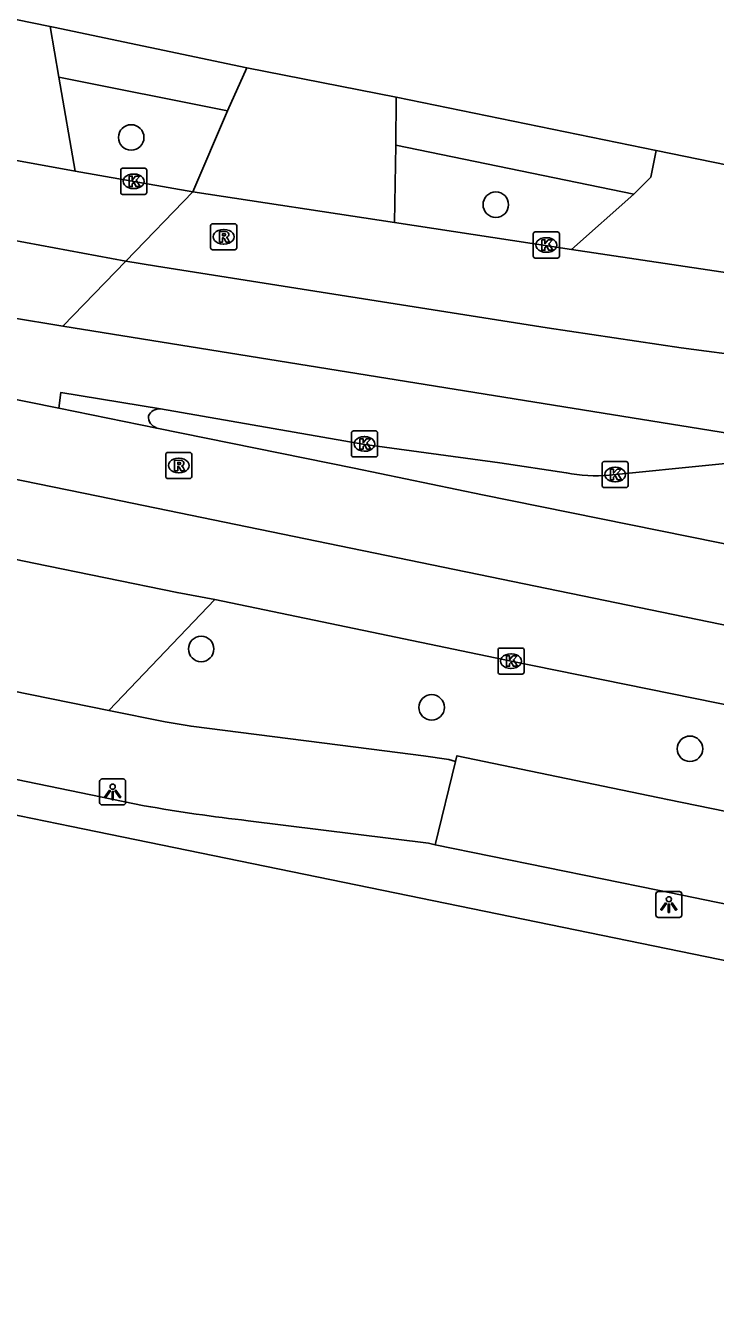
# Model space of a CAD drawing. Extents: x 157692 to 159670, y 381454 to 383289.
# Drawn here: x 158339.66 to 158366.17, y 382112.71 to 382161.58 of the extents above; entities that cross this region are included whole.
import ezdxf

# ---------------------------------------------------------------- set-up
doc = ezdxf.new("R2010")
doc.units = 0
for name, color, linetype in [('IMGEO_Boom', 7, 'Continuous'), ('IMGEO_Fietspad_gesloten', 7, 'Continuous'), ('IMGEO_Fietspad_open', 7, 'Continuous'), ('IMGEO_Kolk', 7, 'Continuous'), ('IMGEO_Lichtpunt', 7, 'Continuous'), ('IMGEO_Rijbaan_lokaal_open', 7, 'Continuous'), ('IMGEO_Rijbaan_regionaal_gesloten', 7, 'Continuous'), ('IMGEO_Rijbaan_regionaal_open', 7, 'Continuous'), ('IMGEO_Rioolput', 7, 'Continuous'), ('IMGEO_Voetpad_open', 7, 'Continuous')]:
    doc.layers.add(name, color=color, linetype=linetype)

msp = doc.modelspace()

# ---------------------------------------------------------------- linework, layer by layer
at = {"layer": 'IMGEO_Boom'}
for centre in [(158343.726, 382157.278), (158357.728, 382154.698), (158346.414, 382137.643), (158355.264, 382135.401), (158365.186, 382133.812)]:
    msp.add_circle(centre, 0.489, dxfattribs=at)
at = {"layer": 'IMGEO_Fietspad_gesloten'}
for points in [[(158356.182, 382133.329), (158356.236, 382133.545), (158364.316, 382131.865), (158411.39, 382122.244), (158411.877, 382122.143), (158412.089, 382122.099)], [(158355.402, 382130.125), (158356.182, 382133.329)], [(158413.639, 382118.174), (158363.947, 382128.382), (158355.402, 382130.125)]]:
    msp.add_lwpolyline(points, dxfattribs=at)
at = {"layer": 'IMGEO_Fietspad_open'}
for points in [[(158342.861, 382135.288), (158345.026, 382134.852), (158346.023, 382134.679), (158352.956, 382133.799), (158354.958, 382133.543), (158355.92, 382133.406), (158356.182, 382133.329)], [(158344.227, 382131.625), (158334.41, 382133.65), (158332.452, 382134.046)], [(158355.402, 382130.125), (158355.15, 382130.186), (158348.218, 382131.053)]]:
    msp.add_lwpolyline(points, dxfattribs=at)
msp.add_arc((158355.548, 382196.402), 65.759, 260.08705, 263.60049, dxfattribs=at)
at = {"layer": 'IMGEO_Kolk'}
for p, q in [((158343.322, 382155.168), (158343.322, 382156.02)), ((158343.397, 382156.094), (158344.249, 382156.094)), ((158344.323, 382156.02), (158344.323, 382155.168)), ((158343.81, 382155.874), (158343.835, 382155.874)), ((158344.249, 382155.094), (158343.397, 382155.094)), ((158343.833, 382155.314), (158343.808, 382155.314)), ((158359.169, 382152.724), (158359.169, 382153.576)), ((158359.244, 382153.65), (158360.096, 382153.65)), ((158360.17, 382153.576), (158360.17, 382152.724)), ((158359.657, 382153.43), (158359.682, 382153.43)), ((158360.096, 382152.65), (158359.244, 382152.65)), ((158359.68, 382152.87), (158359.655, 382152.87)), ((158352.186, 382145.087), (158352.186, 382145.939)), ((158352.261, 382146.013), (158353.113, 382146.013)), ((158352.674, 382145.793), (158352.699, 382145.793)), ((158353.187, 382145.939), (158353.187, 382145.087)), ((158352.697, 382145.233), (158352.672, 382145.233)), ((158353.113, 382145.013), (158352.261, 382145.013)), ((158361.81, 382143.913), (158361.81, 382144.765)), ((158361.885, 382144.839), (158362.737, 382144.839)), ((158362.811, 382144.765), (158362.811, 382143.913)), ((158362.298, 382144.619), (158362.323, 382144.619)), ((158362.737, 382143.839), (158361.885, 382143.839)), ((158362.321, 382144.059), (158362.296, 382144.059)), ((158357.813, 382136.753), (158357.813, 382137.605)), ((158357.888, 382137.679), (158358.74, 382137.679)), ((158358.301, 382137.459), (158358.326, 382137.459)), ((158358.814, 382137.605), (158358.814, 382136.753)), ((158358.324, 382136.899), (158358.299, 382136.899)), ((158358.74, 382136.679), (158357.888, 382136.679))]:
    msp.add_line(p, q, dxfattribs=at)
for points in [[(158343.322, 382155.168), (158343.322, 382156.02)], [(158343.397, 382156.094), (158344.249, 382156.094)], [(158344.323, 382156.02), (158344.323, 382155.168)], [(158343.643, 382155.794), (158343.766, 382155.794), (158343.766, 382155.643), (158343.896, 382155.794), (158344.06, 382155.794), (158343.914, 382155.643), (158344.067, 382155.394), (158343.915, 382155.394), (158343.83, 382155.558), (158343.766, 382155.491), (158343.766, 382155.394), (158343.643, 382155.394), (158343.643, 382155.794)], [(158344.249, 382155.094), (158343.397, 382155.094)], [(158359.169, 382152.724), (158359.169, 382153.576)], [(158359.244, 382153.65), (158360.096, 382153.65)], [(158360.17, 382153.576), (158360.17, 382152.724)], [(158359.49, 382153.35), (158359.613, 382153.35), (158359.613, 382153.199), (158359.743, 382153.35), (158359.907, 382153.35), (158359.761, 382153.199), (158359.914, 382152.95), (158359.762, 382152.95), (158359.677, 382153.114), (158359.613, 382153.047), (158359.613, 382152.95), (158359.49, 382152.95), (158359.49, 382153.35)], [(158360.096, 382152.65), (158359.244, 382152.65)], [(158352.186, 382145.087), (158352.186, 382145.939)], [(158352.261, 382146.013), (158353.113, 382146.013)], [(158352.507, 382145.713), (158352.63, 382145.713), (158352.63, 382145.562), (158352.76, 382145.713), (158352.924, 382145.713), (158352.778, 382145.562), (158352.931, 382145.313), (158352.779, 382145.313), (158352.694, 382145.477), (158352.63, 382145.41), (158352.63, 382145.313), (158352.507, 382145.313), (158352.507, 382145.713)], [(158353.187, 382145.939), (158353.187, 382145.087)], [(158353.113, 382145.013), (158352.261, 382145.013)], [(158361.81, 382143.913), (158361.81, 382144.765)], [(158361.885, 382144.839), (158362.737, 382144.839)], [(158362.811, 382144.765), (158362.811, 382143.913)], [(158362.131, 382144.539), (158362.254, 382144.539), (158362.254, 382144.388), (158362.384, 382144.539), (158362.548, 382144.539), (158362.402, 382144.388), (158362.555, 382144.139), (158362.403, 382144.139), (158362.318, 382144.303), (158362.254, 382144.236), (158362.254, 382144.139), (158362.131, 382144.139), (158362.131, 382144.539)], [(158362.737, 382143.839), (158361.885, 382143.839)], [(158357.813, 382136.753), (158357.813, 382137.605)], [(158357.888, 382137.679), (158358.74, 382137.679)], [(158358.134, 382137.379), (158358.257, 382137.379), (158358.257, 382137.228), (158358.387, 382137.379), (158358.551, 382137.379), (158358.405, 382137.228), (158358.558, 382136.979), (158358.406, 382136.979), (158358.321, 382137.143), (158358.257, 382137.076), (158358.257, 382136.979), (158358.134, 382136.979), (158358.134, 382137.379)], [(158358.814, 382137.605), (158358.814, 382136.753)], [(158358.74, 382136.679), (158357.888, 382136.679)]]:
    msp.add_lwpolyline(points, dxfattribs=at)
for centre, start, end in [((158343.399, 382156.018), 91.552, 178.448), ((158343.399, 382156.018), 91.552, 178.448), ((158344.247, 382156.018), 1.552, 88.448), ((158344.247, 382156.018), 1.552, 88.448), ((158343.399, 382155.17), 181.552, 268.448), ((158343.399, 382155.17), 181.552, 268.448), ((158344.247, 382155.17), 271.552, 358.448), ((158344.247, 382155.17), 271.552, 358.448), ((158359.246, 382153.574), 91.552, 178.448), ((158359.246, 382153.574), 91.552, 178.448), ((158360.094, 382153.574), 1.552, 88.448), ((158360.094, 382153.574), 1.552, 88.448), ((158359.246, 382152.726), 181.552, 268.448), ((158359.246, 382152.726), 181.552, 268.448), ((158360.094, 382152.726), 271.552, 358.448), ((158360.094, 382152.726), 271.552, 358.448), ((158352.263, 382145.937), 91.552, 178.448), ((158352.263, 382145.937), 91.552, 178.448), ((158353.111, 382145.937), 1.552, 88.448), ((158353.111, 382145.937), 1.552, 88.448), ((158352.263, 382145.089), 181.552, 268.448), ((158352.263, 382145.089), 181.552, 268.448), ((158353.111, 382145.089), 271.552, 358.448), ((158353.111, 382145.089), 271.552, 358.448), ((158361.887, 382144.763), 91.552, 178.448), ((158361.887, 382144.763), 91.552, 178.448), ((158362.735, 382144.763), 1.552, 88.448), ((158362.735, 382144.763), 1.552, 88.448), ((158361.887, 382143.915), 181.552, 268.448), ((158361.887, 382143.915), 181.552, 268.448), ((158362.735, 382143.915), 271.552, 358.448), ((158362.735, 382143.915), 271.552, 358.448), ((158357.89, 382137.603), 91.552, 178.448), ((158357.89, 382137.603), 91.552, 178.448), ((158358.738, 382137.603), 1.552, 88.448), ((158358.738, 382137.603), 1.552, 88.448), ((158357.89, 382136.755), 181.552, 268.448), ((158357.89, 382136.755), 181.552, 268.448), ((158358.738, 382136.755), 271.552, 358.448), ((158358.738, 382136.755), 271.552, 358.448)]:
    msp.add_arc(centre, 0.0765, start, end, dxfattribs=at)
for centre, major_axis, ratio, start_param, end_param in [((158343.809, 382155.594), (-0.387, 0.002), 0.722429, 4.712389, 7.853982), ((158343.834, 382155.594), (-0.39, 0.002), 0.717154, 1.570796, 4.712389), ((158359.656, 382153.15), (-0.387, 0.002), 0.722429, 4.712389, 7.853982), ((158359.681, 382153.15), (-0.39, 0.002), 0.717154, 1.570796, 4.712389), ((158352.673, 382145.513), (-0.387, 0.002), 0.722429, 4.712389, 7.853982), ((158352.698, 382145.513), (-0.39, 0.002), 0.717154, 1.570796, 4.712389), ((158362.297, 382144.339), (-0.387, 0.002), 0.722429, 4.712389, 7.853982), ((158362.322, 382144.339), (-0.39, 0.002), 0.717154, 1.570796, 4.712389), ((158358.3, 382137.179), (-0.387, 0.002), 0.722429, 4.712389, 7.853982), ((158358.325, 382137.179), (-0.39, 0.002), 0.717154, 1.570796, 4.712389)]:
    msp.add_ellipse(centre, major_axis=major_axis, ratio=ratio, start_param=start_param, end_param=end_param, dxfattribs=at)
at = {"layer": 'IMGEO_Lichtpunt'}
for p, q in [((158342.515, 382132.559), (158342.515, 382131.752)), ((158342.515, 382132.559), (158342.515, 382131.752)), ((158343.417, 382132.654), (158342.609, 382132.654)), ((158343.417, 382132.654), (158342.609, 382132.654)), ((158343.511, 382131.752), (158343.511, 382132.559)), ((158343.511, 382131.752), (158343.511, 382132.559)), ((158342.609, 382131.658), (158343.417, 382131.658)), ((158342.609, 382131.658), (158343.417, 382131.658)), ((158363.876, 382128.238), (158363.876, 382127.431)), ((158363.876, 382128.238), (158363.876, 382127.431)), ((158364.778, 382128.333), (158363.97, 382128.333)), ((158364.778, 382128.333), (158363.97, 382128.333)), ((158364.872, 382127.431), (158364.872, 382128.238)), ((158364.872, 382127.431), (158364.872, 382128.238)), ((158363.97, 382127.337), (158364.778, 382127.337)), ((158363.97, 382127.337), (158364.778, 382127.337))]:
    msp.add_line(p, q, dxfattribs=at)
for points in [[(158342.889, 382132.223), (158342.928, 382132.195), (158342.74, 382131.933), (158342.702, 382131.96), (158342.889, 382132.223)], [(158342.991, 382132.175), (158343.038, 382132.175), (158343.038, 382131.853), (158342.991, 382131.853), (158342.991, 382132.175)], [(158343.101, 382132.195), (158343.139, 382132.222), (158343.326, 382131.96), (158343.287, 382131.932), (158343.101, 382132.195)], [(158364.25, 382127.902), (158364.289, 382127.874), (158364.101, 382127.612), (158364.063, 382127.639), (158364.25, 382127.902)], [(158364.352, 382127.854), (158364.399, 382127.854), (158364.399, 382127.532), (158364.352, 382127.532), (158364.352, 382127.854)], [(158364.462, 382127.874), (158364.5, 382127.901), (158364.687, 382127.639), (158364.648, 382127.611), (158364.462, 382127.874)]]:
    msp.add_lwpolyline(points, dxfattribs=at)
for centre in [(158343.014, 382132.357), (158364.375, 382128.036)]:
    msp.add_circle(centre, 0.0994, dxfattribs=at)
for centre, start, end in [((158342.609, 382132.559), 90, 180), ((158342.609, 382132.559), 90, 180), ((158343.417, 382132.559), 0, 90), ((158343.417, 382132.559), 0, 90), ((158342.609, 382131.752), 180, 270), ((158342.609, 382131.752), 180, 270), ((158343.417, 382131.752), 270, 0), ((158343.417, 382131.752), 270, 360), ((158363.97, 382128.238), 90, 180), ((158363.97, 382128.238), 90, 180), ((158364.778, 382128.238), 0, 90), ((158364.778, 382128.238), 0, 90), ((158363.97, 382127.431), 180, 270), ((158363.97, 382127.431), 180, 270), ((158364.778, 382127.431), 270, 0), ((158364.778, 382127.431), 270, 360)]:
    msp.add_arc(centre, 0.0946, start, end, dxfattribs=at)
at = {"layer": 'IMGEO_Rijbaan_lokaal_open'}
for points in [[(158329.552, 382163.801), (158340.615, 382161.542)], [(158340.947, 382159.595), (158340.615, 382161.542)], [(158348.172, 382159.953), (158347.426, 382158.305)], [(158348.172, 382159.953), (158353.898, 382158.823)], [(158340.947, 382159.595), (158341.57, 382155.982)], [(158353.887, 382156.98), (158353.898, 382158.823)], [(158346.089, 382155.189), (158347.426, 382158.305)], [(158353.887, 382156.98), (158353.832, 382154.019)], [(158363.885, 382156.775), (158363.681, 382155.751), (158363.025, 382155.101)], [(158363.885, 382156.775), (158374.834, 382154.535)], [(158360.636, 382152.982), (158363.025, 382155.101)], [(158346.937, 382139.54), (158342.861, 382135.288)], [(158342.861, 382135.288), (158335.361, 382136.8)]]:
    msp.add_lwpolyline(points, dxfattribs=at)
at = {"layer": 'IMGEO_Rijbaan_regionaal_gesloten'}
for points in [[(158343.515, 382152.527), (158327.525, 382155.488), (158318.888, 382157.281), (158300.095, 382161.181), (158268.722, 382167.572), (158256.931, 382169.996), (158249.098, 382171.701), (158237.46, 382174.557), (158225.893, 382177.689), (158214.463, 382180.529), (158188.034, 382186.098), (157930.794, 382238.814)], [(158341.57, 382155.982), (158334.739, 382157.23), (158325.962, 382159.007)], [(158341.57, 382155.982), (158346.089, 382155.189)], [(158346.089, 382155.189), (158343.515, 382152.527)], [(158353.832, 382154.019), (158346.089, 382155.189)], [(158353.832, 382154.019), (158360.636, 382152.982)], [(158375.449, 382150.768), (158360.636, 382152.982)], [(158341.105, 382150.035), (158343.515, 382152.527)], [(158343.515, 382152.527), (158344.701, 382152.34), (158359.702, 382149.969), (158364.851, 382149.208), (158367.573, 382148.849), (158371.817, 382148.178), (158375.703, 382147.604), (158378.325, 382147.182), (158379.439, 382147.019), (158380.951, 382146.761), (158383.343, 382146.352), (158387.42, 382145.655), (158388.681, 382145.418), (158392.408, 382144.693), (158448.183, 382133.33), (158495.454, 382123.689)], [(158341.105, 382150.035), (158339.086, 382150.367)], [(158371.31, 382145.178), (158367.102, 382145.855), (158341.105, 382150.035)], [(158338.533, 382147.375), (158340.949, 382146.89)], [(158340.949, 382146.89), (158341.03, 382147.494), (158344.846, 382146.861)], [(158344.713, 382146.125), (158340.949, 382146.89)], [(158344.846, 382146.861), (158352.698, 382145.496), (158357.885, 382144.784), (158360.437, 382144.402)], [(158344.713, 382146.125), (158352.288, 382144.578), (158357.221, 382143.564), (158371.964, 382140.573), (158386.686, 382137.51), (158390.605, 382136.81)], [(158362.082, 382144.316), (158370.254, 382145.129)], [(158336.056, 382144.815), (158342.459, 382143.505), (158399.506, 382131.779), (158492.993, 382112.71)], [(158346.937, 382139.54), (158345.487, 382139.811), (158339.99, 382140.943), (158333.614, 382142.258)], [(158389.479, 382130.608), (158385.572, 382131.651), (158358.314, 382137.179), (158346.937, 382139.54)]]:
    msp.add_lwpolyline(points, dxfattribs=at)
msp.add_arc((158361.558, 382150.06), 5.768, 258.7984, 275.2162, dxfattribs=at)
at = {"layer": 'IMGEO_Rijbaan_regionaal_open'}
for centre, radius, start, end in [((158344.811, 382146.407), 0.456, 85.6007, 156.5498), ((158344.838, 382146.553), 0.446, 175.5539, 253.7463)]:
    msp.add_arc(centre, radius, start, end, dxfattribs=at)
at = {"layer": 'IMGEO_Rioolput'}
for p, q in [((158346.852, 382153.965), (158347.704, 382153.965)), ((158346.777, 382153.039), (158346.777, 382153.891)), ((158347.265, 382153.745), (158347.29, 382153.745)), ((158347.778, 382153.891), (158347.778, 382153.039)), ((158347.704, 382152.965), (158346.852, 382152.965)), ((158347.288, 382153.185), (158347.263, 382153.185)), ((158345.128, 382145.186), (158345.98, 382145.186)), ((158345.053, 382144.26), (158345.053, 382145.112)), ((158345.541, 382144.966), (158345.566, 382144.966)), ((158346.054, 382145.112), (158346.054, 382144.26)), ((158345.98, 382144.186), (158345.128, 382144.186)), ((158345.564, 382144.406), (158345.539, 382144.406))]:
    msp.add_line(p, q, dxfattribs=at)
for points in [[(158346.852, 382153.965), (158347.704, 382153.965)], [(158346.777, 382153.039), (158346.777, 382153.891)], [(158347.366, 382153.663), (158347.114, 382153.665), (158347.114, 382153.265)], [(158347.292, 382153.584), (158347.238, 382153.584), (158347.238, 382153.503)], [(158347.238, 382153.503), (158347.29, 382153.503)], [(158347.778, 382153.891), (158347.778, 382153.039)], [(158347.704, 382152.965), (158346.852, 382152.965)], [(158347.114, 382153.265), (158347.238, 382153.265), (158347.238, 382153.427), (158347.249, 382153.427)], [(158347.296, 382153.398), (158347.367, 382153.265), (158347.507, 382153.265), (158347.442, 382153.391)], [(158345.128, 382145.186), (158345.98, 382145.186)], [(158345.053, 382144.26), (158345.053, 382145.112)], [(158345.642, 382144.884), (158345.39, 382144.886), (158345.39, 382144.486)], [(158345.39, 382144.486), (158345.514, 382144.486), (158345.514, 382144.648), (158345.525, 382144.648)], [(158345.568, 382144.805), (158345.514, 382144.805), (158345.514, 382144.724)], [(158345.514, 382144.724), (158345.566, 382144.724)], [(158346.054, 382145.112), (158346.054, 382144.26)], [(158345.98, 382144.186), (158345.128, 382144.186)], [(158345.572, 382144.619), (158345.643, 382144.486), (158345.783, 382144.486), (158345.718, 382144.612)]]:
    msp.add_lwpolyline(points, dxfattribs=at)
for centre, radius, start, end in [((158346.854, 382153.889), 0.0765, 91.552, 178.448), ((158346.854, 382153.889), 0.0765, 91.552, 178.448), ((158347.702, 382153.889), 0.0765, 1.552, 88.448), ((158347.702, 382153.889), 0.0765, 1.552, 88.448), ((158347.274, 382153.692), 0.19, 274.7715, 282.9687), ((158347.298, 382153.488), 0.0964, 77.0061, 93.1865), ((158347.312, 382153.545), 0.0378, 276.6634, 79.6772), ((158347.365, 382153.553), 0.109, 350.3612, 89.416), ((158347.363, 382153.553), 0.112, 277.5842, 350.9817), ((158347.347, 382153.338), 0.108, 29.5134, 73.7905), ((158346.854, 382153.041), 0.0765, 181.552, 268.448), ((158346.854, 382153.041), 0.0765, 181.552, 268.448), ((158347.248, 382153.374), 0.0533, 26.0293, 88.6989), ((158347.702, 382153.041), 0.0765, 271.552, 358.448), ((158347.702, 382153.041), 0.0765, 271.552, 358.448), ((158345.13, 382145.11), 0.0765, 91.552, 178.448), ((158345.13, 382145.11), 0.0765, 91.552, 178.448), ((158345.978, 382145.11), 0.0765, 1.552, 88.448), ((158345.978, 382145.11), 0.0765, 1.552, 88.448), ((158345.524, 382144.595), 0.0533, 26.0293, 88.6989), ((158345.55, 382144.913), 0.19, 274.7715, 282.9687), ((158345.574, 382144.709), 0.0964, 77.0061, 93.1865), ((158345.588, 382144.766), 0.0378, 276.6634, 79.6772), ((158345.641, 382144.774), 0.109, 350.3612, 89.416), ((158345.639, 382144.774), 0.112, 277.5842, 350.9817), ((158345.623, 382144.559), 0.108, 29.5134, 73.7905), ((158345.13, 382144.262), 0.0765, 181.552, 268.448), ((158345.13, 382144.262), 0.0765, 181.552, 268.448), ((158345.978, 382144.262), 0.0765, 271.552, 358.448), ((158345.978, 382144.262), 0.0765, 271.552, 358.448)]:
    msp.add_arc(centre, radius, start, end, dxfattribs=at)
for centre, major_axis, ratio, start_param, end_param in [((158347.264, 382153.465), (-0.387, 0.002), 0.722429, 4.712389, 7.853982), ((158347.289, 382153.465), (-0.39, 0.002), 0.717154, 1.570796, 4.712389), ((158345.54, 382144.686), (-0.387, 0.002), 0.722429, 4.712389, 7.853982), ((158345.565, 382144.686), (-0.39, 0.002), 0.717154, 1.570796, 4.712389)]:
    msp.add_ellipse(centre, major_axis=major_axis, ratio=ratio, start_param=start_param, end_param=end_param, dxfattribs=at)
at = {"layer": 'IMGEO_Voetpad_open'}
for points in [[(158340.615, 382161.542), (158340.738, 382161.516), (158348.172, 382159.953)], [(158347.426, 382158.305), (158340.947, 382159.595)], [(158353.898, 382158.823), (158363.885, 382156.775)], [(158206.316, 382158.502), (158219.414, 382155.844), (158334.656, 382132.219), (158335.43, 382132.061), (158341.43, 382130.834), (158407.519, 382117.274), (158413.202, 382116.111)], [(158363.025, 382155.101), (158353.887, 382156.98)]]:
    msp.add_lwpolyline(points, dxfattribs=at)

doc.saveas('drawing.dxf')
